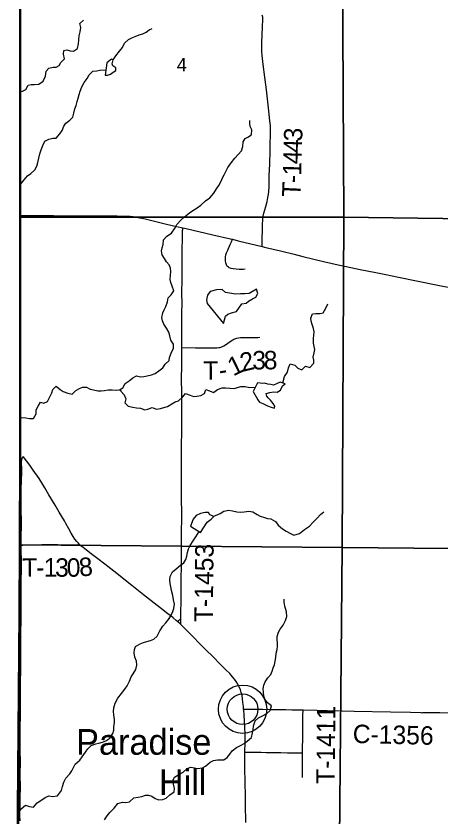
# Model space of a CAD drawing. Extents: x 1874609 to 2204689, y 815661 to 1281160.
# Drawn here: x 1991634 to 1998534, y 1042304 to 1055304 of the extents above; entities that cross this region are included whole.
import ezdxf

# ---------------------------------------------------------------- set-up
doc = ezdxf.new("R2010")
doc.units = 0
for name, color, linetype in [('GM_X_Adjacent_County', 7, 'Continuous'), ('GM_X_County', 7, 'Continuous'), ('GM_X_County_Road', 7, 'Continuous'), ('GM_X_County_Road_Text', 7, 'Continuous'), ('GM_X_Minor_Lake', 7, 'Continuous'), ('GM_X_Minor_River', 7, 'Continuous'), ('GM_X_Section', 7, 'Continuous'), ('GM_X_Section_Text', 7, 'Continuous'), ('GM_X_State_Route', 7, 'Continuous'), ('GM_X_Township', 7, 'Continuous'), ('GM_X_Township_Road', 7, 'Continuous'), ('GM_X_Township_Road_Text', 7, 'Continuous'), ('GM_X_Unincorporated', 7, 'Continuous'), ('GM_X_Unincorporated_Location', 7, 'Continuous'), ('GM_X_Unincorporated_Text', 7, 'Continuous')]:
    doc.layers.add(name, color=color, linetype=linetype)

msp = doc.modelspace()

# ---------------------------------------------------------------- linework, layer by layer
at = {"layer": 'GM_X_Adjacent_County'}
msp.add_lwpolyline([(1991696, 1055882), (1991697, 1052019), (1991698, 1048168), (1991694, 1046686), (1991685, 1045600), (1991634, 1039220)], dxfattribs=at)
at = {"layer": 'GM_X_County'}
msp.add_lwpolyline([(1991634, 1039220), (1991685, 1045600), (1991694, 1046686), (1991698, 1048168), (1991697, 1052019), (1991696, 1055882)], dxfattribs=at)
at = {"layer": 'GM_X_County_Road'}
for points in [[(1995338, 1044041), (1995365, 1044041), (1995420, 1044041), (1995532, 1044040), (1995647, 1044038), (1995770, 1044035), (1995876, 1044033), (1996023, 1044032), (1996122, 1044031), (1996302, 1044027), (1996305, 1044027)], [(1996305, 1044027), (1996532, 1044022), (1996696, 1044018), (1996942, 1044014), (1997138, 1044009), (1997728, 1043998), (1998056, 1043989), (1998220, 1043986), (1998237, 1043980), (1998253, 1043985), (1998384, 1043983), (1998532, 1043983), (1998942, 1043982), (1999221, 1043979), (1999549, 1043971), (1999578, 1043970)]]:
    msp.add_lwpolyline(points, dxfattribs=at)
at = {"layer": 'GM_X_Minor_Lake'}
for points in [[(1993087, 1054344), (1993125, 1054340), (1993171, 1054356), (1993217, 1054392), (1993257, 1054420), (1993257, 1054460), (1993211, 1054494), (1993199, 1054529), (1993217, 1054593), (1993187, 1054603), (1993111, 1054543)], [(1993111, 1054543), (1993087, 1054344)], [(1995011, 1050308), (1995025, 1050364), (1995041, 1050428), (1995082, 1050460), (1995142, 1050478), (1995220, 1050502), (1995308, 1050625), (1995380, 1050636), (1995420, 1050669), (1995484, 1050707), (1995536, 1050737), (1995570, 1050795), (1995550, 1050865), (1995426, 1050795), (1995360, 1050787), (1995288, 1050789), (1995204, 1050781), (1995142, 1050797), (1995042, 1050811), (1994990, 1050859), (1994896, 1050855), (1994795, 1050827), (1994749, 1050769), (1994735, 1050691), (1994743, 1050631)], [(1994743, 1050631), (1995011, 1050308)], [(1995934, 1049356), (1995872, 1049324), (1995826, 1049306), (1995782, 1049314), (1995730, 1049322), (1995680, 1049336), (1995642, 1049334), (1995610, 1049338), (1995564, 1049340), (1995491, 1049204), (1995571, 1049068), (1995599, 1049028), (1995652, 1049006), (1995728, 1048971), (1995784, 1048945), (1995840, 1048933), (1995848, 1048965), (1995818, 1049009), (1995774, 1049060), (1995740, 1049100), (1995716, 1049128), (1995706, 1049170), (1995766, 1049186), (1995824, 1049194), (1995886, 1049192), (1995936, 1049226), (1995972, 1049292), (1996016, 1049326)], [(1996016, 1049326), (1995934, 1049356)], [(1994638, 1046912), (1994744, 1047081), (1994811, 1047128), (1994850, 1047163), (1994834, 1047181), (1994786, 1047200), (1994765, 1047237), (1994711, 1047236), (1994639, 1047220), (1994566, 1047189), (1994517, 1047127), (1994476, 1047016)], [(1994476, 1047016), (1994638, 1046912)]]:
    msp.add_lwpolyline(points, dxfattribs=at)
at = {"layer": 'GM_X_Minor_River'}
for points in [[(1991700, 1054077), (1991743, 1054083), (1991795, 1054111), (1991831, 1054179), (1991881, 1054189), (1991938, 1054189), (1992008, 1054195), (1992076, 1054243), (1992112, 1054325), (1992128, 1054405), (1992168, 1054455), (1992238, 1054473), (1992288, 1054473), (1992338, 1054497), (1992364, 1054549), (1992424, 1054609), (1992410, 1054681), (1992412, 1054741), (1992464, 1054753), (1992517, 1054735), (1992569, 1054731), (1992635, 1054775), (1992653, 1054849), (1992659, 1054918), (1992663, 1054984), (1992677, 1055048), (1992689, 1055116), (1992673, 1055184), (1992731, 1055234)], [(1993217, 1054593), (1993261, 1054659), (1993320, 1054731), (1993366, 1054793), (1993400, 1054861), (1993464, 1054921), (1993518, 1054949), (1993572, 1054971), (1993638, 1054995), (1993700, 1055013), (1993750, 1055043), (1993800, 1055081), (1993850, 1055103)], [(1991701, 1052576), (1991726, 1052586), (1991769, 1052640), (1991823, 1052704), (1991877, 1052746), (1991941, 1052804), (1991973, 1052864), (1991991, 1052922), (1992007, 1052993), (1992025, 1053063), (1992045, 1053127), (1992069, 1053199), (1992105, 1053271), (1992169, 1053301), (1992235, 1053321), (1992286, 1053319), (1992350, 1053387), (1992384, 1053443), (1992414, 1053513), (1992446, 1053563), (1992510, 1053611), (1992562, 1053661), (1992576, 1053723), (1992592, 1053796), (1992612, 1053852), (1992628, 1053916), (1992644, 1053970), (1992664, 1054028), (1992680, 1054080), (1992706, 1054150), (1992745, 1054224), (1992791, 1054290), (1992825, 1054350), (1992883, 1054408), (1992949, 1054414), (1992999, 1054422), (1993097, 1054429)], [(1995249, 1053055), (1995305, 1053111), (1995325, 1053183), (1995331, 1053257), (1995363, 1053313), (1995419, 1053339), (1995469, 1053379), (1995472, 1053455), (1995447, 1053507), (1995438, 1053558), (1995440, 1053608)], [(1991702, 1048781), (1991723, 1048781), (1991795, 1048773), (1991853, 1048765), (1991917, 1048765), (1991963, 1048841), (1991965, 1048905), (1991997, 1048966), (1992033, 1049026), (1992085, 1049014), (1992149, 1049042), (1992185, 1049114), (1992215, 1049182), (1992235, 1049236), (1992286, 1049288), (1992354, 1049234), (1992404, 1049204), (1992478, 1049176), (1992548, 1049156), (1992610, 1049218), (1992666, 1049252), (1992716, 1049272), (1992780, 1049270), (1992844, 1049242), (1992894, 1049228), (1992964, 1049211), (1993018, 1049211), (1993073, 1049219), (1993135, 1049227), (1993201, 1049229), (1993265, 1049225), (1993317, 1049229), (1993375, 1049259), (1993411, 1049333), (1993477, 1049377), (1993537, 1049423), (1993593, 1049457), (1993663, 1049441), (1993715, 1049445), (1993767, 1049457), (1993838, 1049475), (1993898, 1049497), (1993960, 1049535), (1994024, 1049587), (1994064, 1049648), (1994126, 1049706), (1994134, 1049756), (1994158, 1049826), (1994196, 1049906), (1994198, 1049972), (1994156, 1050036), (1994140, 1050106), (1994122, 1050164), (1994082, 1050233), (1994042, 1050295), (1994018, 1050351), (1994010, 1050407), (1994026, 1050479), (1994044, 1050529), (1994072, 1050583), (1994100, 1050657), (1994109, 1050725), (1994161, 1050773), (1994201, 1050840), (1994173, 1050912), (1994153, 1050972), (1994145, 1051024), (1994151, 1051088), (1994155, 1051154), (1994149, 1051204), (1994125, 1051258), (1994083, 1051310), (1994051, 1051361), (1994015, 1051425), (1994001, 1051485), (1994013, 1051539), (1994029, 1051591), (1994035, 1051669), (1994089, 1051727), (1994167, 1051777), (1994227, 1051863), (1994253, 1051917), (1994315, 1051985), (1994377, 1052042), (1994458, 1052106), (1994514, 1052144), (1994580, 1052184), (1994644, 1052228), (1994720, 1052298), (1994786, 1052348), (1994852, 1052426), (1994898, 1052494), (1994936, 1052550), (1994974, 1052620), (1994997, 1052672), (1995021, 1052724), (1995053, 1052790), (1995079, 1052843), (1995133, 1052915), (1995193, 1052993), (1995249, 1053055)], [(1995978, 1049340), (1996002, 1049448), (1996050, 1049514), (1996066, 1049584), (1996094, 1049652), (1996170, 1049628), (1996222, 1049580), (1996287, 1049552), (1996347, 1049616), (1996417, 1049592), (1996479, 1049660), (1996481, 1049710), (1996469, 1049760), (1996487, 1049832), (1996497, 1049883), (1996485, 1049933), (1996473, 1049989), (1996473, 1050063), (1996483, 1050115), (1996485, 1050171), (1996475, 1050223), (1996455, 1050293), (1996437, 1050343), (1996433, 1050393), (1996461, 1050462), (1996513, 1050472), (1996581, 1050468), (1996633, 1050481), (1996676, 1050558), (1996710, 1050624)], [(1993328, 1049235), (1993343, 1049207), (1993395, 1049149), (1993421, 1049085), (1993405, 1049017), (1993459, 1048961), (1993533, 1048949), (1993593, 1048939), (1993661, 1048931), (1993731, 1048902), (1993781, 1048916), (1993851, 1048944), (1993919, 1048916), (1993985, 1048928), (1994038, 1048942), (1994100, 1048958), (1994172, 1049004), (1994222, 1049034), (1994276, 1049052), (1994346, 1049108), (1994392, 1049171), (1994466, 1049144), (1994524, 1049118), (1994578, 1049128), (1994642, 1049136), (1994704, 1049170), (1994723, 1049232), (1994785, 1049214), (1994849, 1049186), (1994913, 1049234), (1994989, 1049262), (1995047, 1049262), (1995113, 1049254), (1995183, 1049250), (1995239, 1049268), (1995293, 1049284), (1995363, 1049284), (1995435, 1049266), (1995526, 1049270)], [(1994845, 1047169), (1994959, 1047218), (1995014, 1047257), (1995096, 1047275), (1995158, 1047261), (1995227, 1047248), (1995281, 1047242), (1995349, 1047247), (1995422, 1047259), (1995487, 1047249), (1995558, 1047202), (1995608, 1047177), (1995677, 1047153), (1995729, 1047140), (1995779, 1047133), (1995856, 1047089), (1995902, 1047030), (1995971, 1046970), (1996028, 1046931), (1996101, 1046896), (1996156, 1046868), (1996245, 1046892), (1996330, 1046958), (1996410, 1047016), (1996471, 1047080), (1996533, 1047143), (1996588, 1047201), (1996641, 1047248)], [(1991663, 1042334), (1991721, 1042422), (1991790, 1042482), (1991853, 1042460), (1991921, 1042447), (1991977, 1042517), (1992038, 1042558), (1992111, 1042606), (1992167, 1042631), (1992231, 1042621), (1992309, 1042631), (1992377, 1042717), (1992393, 1042783), (1992412, 1042854), (1992444, 1042918), (1992509, 1042988), (1992543, 1043039), (1992572, 1043090), (1992597, 1043147), (1992673, 1043210), (1992712, 1043265), (1992764, 1043343), (1992803, 1043396), (1992856, 1043449), (1992931, 1043477), (1992983, 1043486), (1993043, 1043502), (1993094, 1043523), (1993163, 1043569), (1993212, 1043642), (1993224, 1043698), (1993227, 1043759), (1993236, 1043817), (1993238, 1043873), (1993228, 1043949), (1993223, 1044003), (1993226, 1044061), (1993250, 1044140), (1993292, 1044219), (1993350, 1044297), (1993407, 1044364), (1993446, 1044421), (1993480, 1044494), (1993508, 1044563), (1993541, 1044616), (1993582, 1044683), (1993600, 1044755), (1993594, 1044821), (1993569, 1044885), (1993555, 1044953), (1993560, 1045007), (1993581, 1045057), (1993656, 1045101), (1993709, 1045123), (1993763, 1045138), (1993823, 1045155), (1993878, 1045175), (1993931, 1045226), (1993973, 1045311), (1994023, 1045386), (1994070, 1045442), (1994117, 1045499), (1994156, 1045554), (1994186, 1045625), (1994201, 1045675), (1994215, 1045744), (1994197, 1045817), (1994184, 1045887), (1994162, 1045969), (1994152, 1046029), (1994145, 1046083), (1994140, 1046141), (1994143, 1046195), (1994183, 1046270), (1994242, 1046321), (1994310, 1046379), (1994365, 1046420), (1994400, 1046473), (1994413, 1046524), (1994424, 1046586), (1994442, 1046643), (1994471, 1046701), (1994519, 1046773), (1994558, 1046838), (1994614, 1046927)], [(1995891, 1045062), (1995892, 1045116), (1995885, 1045168), (1995884, 1045220), (1995904, 1045291), (1995931, 1045342), (1995980, 1045407), (1996020, 1045478), (1996042, 1045543), (1996037, 1045619), (1996010, 1045714), (1995999, 1045776), (1995996, 1045828)], [(1993072, 1042244), (1993119, 1042309), (1993161, 1042360), (1993234, 1042432), (1993292, 1042508), (1993365, 1042530), (1993422, 1042523), (1993479, 1042534), (1993552, 1042598), (1993620, 1042610), (1993683, 1042619), (1993743, 1042643), (1993793, 1042642), (1993843, 1042627), (1993900, 1042588), (1993957, 1042564), (1994025, 1042571), (1994076, 1042595), (1994137, 1042648), (1994208, 1042696), (1994215, 1042752), (1994197, 1042822), (1994190, 1042884), (1994212, 1042934), (1994285, 1042976), (1994354, 1043018), (1994417, 1043076), (1994481, 1043097), (1994537, 1043086), (1994589, 1043078), (1994667, 1043088), (1994720, 1043113), (1994793, 1043177), (1994846, 1043206), (1994914, 1043216), (1994964, 1043215), (1995016, 1043216), (1995071, 1043255), (1995116, 1043309), (1995153, 1043362), (1995221, 1043419), (1995285, 1043449), (1995346, 1043482), (1995397, 1043520), (1995464, 1043579), (1995482, 1043654), (1995491, 1043704), (1995501, 1043767), (1995525, 1043851), (1995582, 1043899), (1995644, 1043934), (1995715, 1043970), (1995768, 1044017), (1995790, 1044092), (1995729, 1044141), (1995685, 1044202), (1995668, 1044253), (1995659, 1044315), (1995657, 1044369), (1995666, 1044428), (1995687, 1044484), (1995733, 1044549), (1995782, 1044603), (1995803, 1044655), (1995818, 1044710), (1995838, 1044762), (1995853, 1044819), (1995864, 1044879), (1995870, 1044951), (1995883, 1045010), (1995891, 1045062)]]:
    msp.add_lwpolyline(points, dxfattribs=at)
at = {"layer": 'GM_X_Section'}
for points in [[(1996943, 1057128), (1996971, 1052037), (1991714, 1052037), (1991711, 1057116)], [(2002232, 1057127), (2002196, 1051967), (1996971, 1052037), (1996943, 1057128)], [(1991714, 1052037), (1996971, 1052037), (1996944, 1046665), (1991713, 1046711)], [(1996971, 1052037), (2002196, 1051967), (2002192, 1046618), (1996944, 1046665)], [(1991713, 1046711), (1996944, 1046665), (1996891, 1041316), (1991676, 1041338)], [(1996944, 1046665), (2002192, 1046618), (2002180, 1041246), (1996891, 1041316)]]:
    msp.add_lwpolyline(points, close=True, dxfattribs=at)
at = {"layer": 'GM_X_State_Route'}
for points in [[(1991697, 1052062), (1991754, 1052063), (1992032, 1052063), (1992246, 1052062), (1992508, 1052058), (1992640, 1052058), (1993115, 1052057), (1993279, 1052056), (1993427, 1052052), (1993492, 1052049), (1993541, 1052043), (1993621, 1052029), (1993734, 1052005), (1993909, 1051963), (1994085, 1051922), (1994245, 1051884), (1994351, 1051861), (1994405, 1051849), (1994837, 1051750), (1995124, 1051683), (1995156, 1051676), (1995252, 1051652), (1995641, 1051558), (1995698, 1051544), (1995937, 1051485), (1996161, 1051433), (1996304, 1051397), (1996480, 1051354), (1996639, 1051316), (1996879, 1051259), (1997007, 1051231), (1997232, 1051185), (1997490, 1051134), (1997650, 1051101), (1997859, 1051059), (1998471, 1050937), (1998777, 1050877)], [(1995373, 1042198), (1995369, 1042493), (1995368, 1042592), (1995364, 1042887), (1995360, 1043051), (1995356, 1043149), (1995356, 1043264), (1995359, 1043343), (1995359, 1043345), (1995362, 1043493), (1995362, 1043558), (1995362, 1043641), (1995358, 1043739), (1995353, 1043837), (1995346, 1043951), (1995341, 1044016), (1995339, 1044032), (1995338, 1044041), (1995334, 1044081), (1995327, 1044146), (1995319, 1044212), (1995312, 1044261), (1995300, 1044309), (1995285, 1044356), (1995266, 1044402), (1995243, 1044446), (1995218, 1044488), (1995189, 1044529), (1995158, 1044567), (1995114, 1044617), (1995045, 1044687), (1994952, 1044779), (1994846, 1044883), (1994719, 1045010), (1994420, 1045314), (1994338, 1045395), (1994318, 1045414), (1994303, 1045429), (1994267, 1045460), (1994241, 1045483), (1994191, 1045525), (1994152, 1045556), (1994113, 1045585), (1994021, 1045655), (1993930, 1045724), (1993711, 1045897), (1993519, 1046050), (1993390, 1046151), (1993274, 1046243), (1993080, 1046395), (1992964, 1046485), (1992859, 1046565), (1992730, 1046665), (1992691, 1046695), (1992670, 1046713), (1992667, 1046716), (1992644, 1046740), (1992623, 1046764), (1992594, 1046803), (1992567, 1046844), (1992533, 1046900), (1992493, 1046972), (1992448, 1047059), (1992424, 1047101), (1992338, 1047241), (1992270, 1047353), (1992171, 1047522), (1992104, 1047635), (1992053, 1047720), (1992009, 1047788), (1991916, 1047924), (1991858, 1048004), (1991749, 1048148)]]:
    msp.add_lwpolyline(points, dxfattribs=at)
at = {"layer": 'GM_X_Township'}
msp.add_lwpolyline([(1991634, 1039220), (1991685, 1045600), (1991694, 1046686), (1991698, 1048168), (1991697, 1052019), (1991696, 1055882)], dxfattribs=at)
at = {"layer": 'GM_X_Township_Road'}
for points in [[(1995641, 1051558), (1995641, 1051592), (1995647, 1051921), (1995650, 1051986), (1995653, 1052019), (1995658, 1052052), (1995669, 1052099), (1995699, 1052210), (1995720, 1052290), (1995734, 1052354), (1995742, 1052403), (1995747, 1052452), (1995752, 1052534), (1995756, 1052714), (1995762, 1052894), (1995768, 1053124), (1995775, 1053469), (1995774, 1053518), (1995767, 1053600), (1995745, 1053812), (1995709, 1054106), (1995658, 1054513), (1995641, 1054660), (1995636, 1054726), (1995634, 1054791), (1995635, 1054874), (1995645, 1055120), (1995649, 1055251), (1995650, 1055284), (1995647, 1055300), (1995640, 1055315)], [(1994332, 1049915), (1994332, 1049988), (1994331, 1050157), (1994333, 1050306), (1994335, 1050519), (1994336, 1050602), (1994335, 1050832), (1994336, 1050997), (1994337, 1051145), (1994339, 1051325), (1994339, 1051441), (1994341, 1051753), (1994343, 1051803), (1994344, 1051819), (1994347, 1051835), (1994351, 1051861)], [(1995364, 1051188), (1995331, 1051185), (1995298, 1051183), (1995265, 1051184), (1995216, 1051189), (1995167, 1051196), (1995135, 1051203), (1995119, 1051208), (1995104, 1051214), (1995090, 1051223), (1995077, 1051233), (1995066, 1051246), (1995058, 1051260), (1995052, 1051275), (1995049, 1051292), (1995045, 1051324), (1995044, 1051357), (1995046, 1051390), (1995051, 1051423), (1995055, 1051439), (1995060, 1051455), (1995079, 1051501), (1995119, 1051591), (1995139, 1051636), (1995156, 1051676)], [(1994332, 1049915), (1994557, 1049913), (1994722, 1049912), (1994837, 1049911), (1994903, 1049912), (1994936, 1049915), (1994952, 1049919), (1994984, 1049929), (1995014, 1049942), (1995043, 1049958), (1995083, 1049986), (1995137, 1050025), (1995165, 1050043), (1995179, 1050051), (1995194, 1050058), (1995209, 1050064), (1995225, 1050069), (1995257, 1050075), (1995290, 1050079), (1995340, 1050081), (1995571, 1050082), (1995604, 1050083)], [(1994316, 1045509), (1994318, 1045636), (1994320, 1045768), (1994321, 1045932), (1994323, 1046095), (1994324, 1046194), (1994326, 1046325), (1994329, 1046522), (1994329, 1046653), (1994330, 1046915), (1994331, 1047145), (1994329, 1047538), (1994329, 1047768), (1994328, 1047866), (1994327, 1047915), (1994327, 1048046), (1994328, 1048161), (1994329, 1048341), (1994332, 1048538), (1994333, 1048751), (1994333, 1048816), (1994332, 1048931), (1994331, 1049029), (1994331, 1049095), (1994332, 1049144), (1994331, 1049209), (1994332, 1049242), (1994332, 1049258), (1994330, 1049324), (1994329, 1049439), (1994331, 1049586), (1994332, 1049898), (1994332, 1049915)], [(1991720, 1046706), (1991720, 1046718), (1991719, 1046833), (1991721, 1046898), (1991723, 1046964), (1991725, 1047046), (1991724, 1047111), (1991722, 1047160), (1991721, 1047209), (1991720, 1047324), (1991718, 1047487), (1991717, 1047586), (1991718, 1047651), (1991722, 1047717), (1991726, 1047782), (1991730, 1047864), (1991730, 1047896), (1991729, 1047945), (1991725, 1048043), (1991726, 1048076), (1991727, 1048093), (1991729, 1048109), (1991749, 1048148)], [(1991718, 1045647), (1991718, 1045735), (1991720, 1045932), (1991721, 1046063), (1991720, 1046145), (1991722, 1046292), (1991723, 1046390), (1991722, 1046489), (1991719, 1046587), (1991720, 1046706)], [(1991720, 1046706), (1991746, 1046707), (1991779, 1046708), (1991893, 1046710), (1992056, 1046715), (1992138, 1046717), (1992203, 1046716), (1992317, 1046714), (1992399, 1046711), (1992514, 1046708), (1992579, 1046708), (1992628, 1046711), (1992670, 1046713)], [(1991700, 1042227), (1991699, 1042309), (1991699, 1042375), (1991701, 1042457), (1991702, 1042539), (1991705, 1042653), (1991706, 1042718), (1991705, 1043030), (1991706, 1043128), (1991705, 1043423), (1991703, 1043604), (1991704, 1043718), (1991706, 1043964), (1991707, 1044143), (1991708, 1044225), (1991710, 1044356), (1991710, 1044438), (1991711, 1044717), (1991714, 1045177), (1991717, 1045587), (1991718, 1045647)], [(1994267, 1045460), (1994285, 1045478), (1994296, 1045489), (1994308, 1045501), (1994316, 1045509)], [(1994318, 1045414), (1994317, 1045456), (1994316, 1045505), (1994316, 1045509)], [(1996296, 1043331), (1996296, 1043341), (1996297, 1043410), (1996300, 1043556), (1996301, 1043704), (1996302, 1043803), (1996302, 1043869), (1996304, 1043952), (1996305, 1044013), (1996305, 1044027)], [(1995359, 1043343), (1995376, 1043343), (1995414, 1043342), (1995463, 1043342), (1995527, 1043340), (1995626, 1043339), (1995707, 1043338), (1995816, 1043335), (1995946, 1043333), (1996052, 1043331), (1996189, 1043330), (1996239, 1043331), (1996287, 1043331), (1996296, 1043331)], [(1996296, 1042930), (1996296, 1043011), (1996295, 1043127), (1996295, 1043192), (1996296, 1043271), (1996296, 1043331)]]:
    msp.add_lwpolyline(points, dxfattribs=at)
at = {"layer": 'GM_X_Unincorporated'}
for radius in [393, 249]:
    msp.add_circle((1995322, 1044039), radius, dxfattribs=at)
at = {"layer": 'GM_X_Unincorporated_Location'}
msp.add_line((1995322, 1044039), (1995322, 1044039), dxfattribs=at)

# ---------------------------------------------------------------- texts
at = {"layer": 'GM_X_County_Road_Text'}
msp.add_text('C-1356', height=300, rotation=358.6361, dxfattribs=at).set_placement((1997111, 1043491))
at = {"layer": 'GM_X_Section_Text'}
msp.add_text('4', height=221, rotation=0, dxfattribs=at).set_placement((1994250, 1054402))
at = {"layer": 'GM_X_Township_Road_Text'}
for s, rotation, p in [('3', 88.2609, (1996291, 1053262)), ('4', 88.2575, (1996285, 1053077)), ('4', 88.2506, (1996280, 1052892)), ('1', 88.2229, (1996274, 1052707)), ('T', 87.5951, (1996261, 1052357)), ('-', 88.1323, (1996270, 1052584)), ('1', 25.9225, (1995169, 1049445)), ('2', 13.231, (1995318, 1049520)), ('3', 0.3331, (1995480, 1049560)), ('8', 0.3856, (1995666, 1049561)), ('T', 0.2829, (1994681, 1049391)), ('-', 9.2702, (1994957, 1049397)), ('T-1453', 89.3073, (1994836, 1045454)), ('T', 1.1743, (1991740, 1046188)), ('1', 359.9532, (1992085, 1046195)), ('3', 359.0372, (1992269, 1046194)), ('0', 0.4565, (1992462, 1046191)), ('8', 5.1576, (1992673, 1046194)), ('-', 0.7572, (1991963, 1046193)), ('T-1411', 89.558, (1996821, 1042823))]:
    msp.add_text(s, height=300, rotation=rotation, dxfattribs=at).set_placement(p)
at = {"layer": 'GM_X_Unincorporated_Text'}
for s, p in [('Paradise', (1992613, 1043299)), ('Hill', (1993959, 1042643))]:
    msp.add_text(s, height=417, rotation=0, dxfattribs=at).set_placement(p)

doc.saveas('drawing.dxf')
